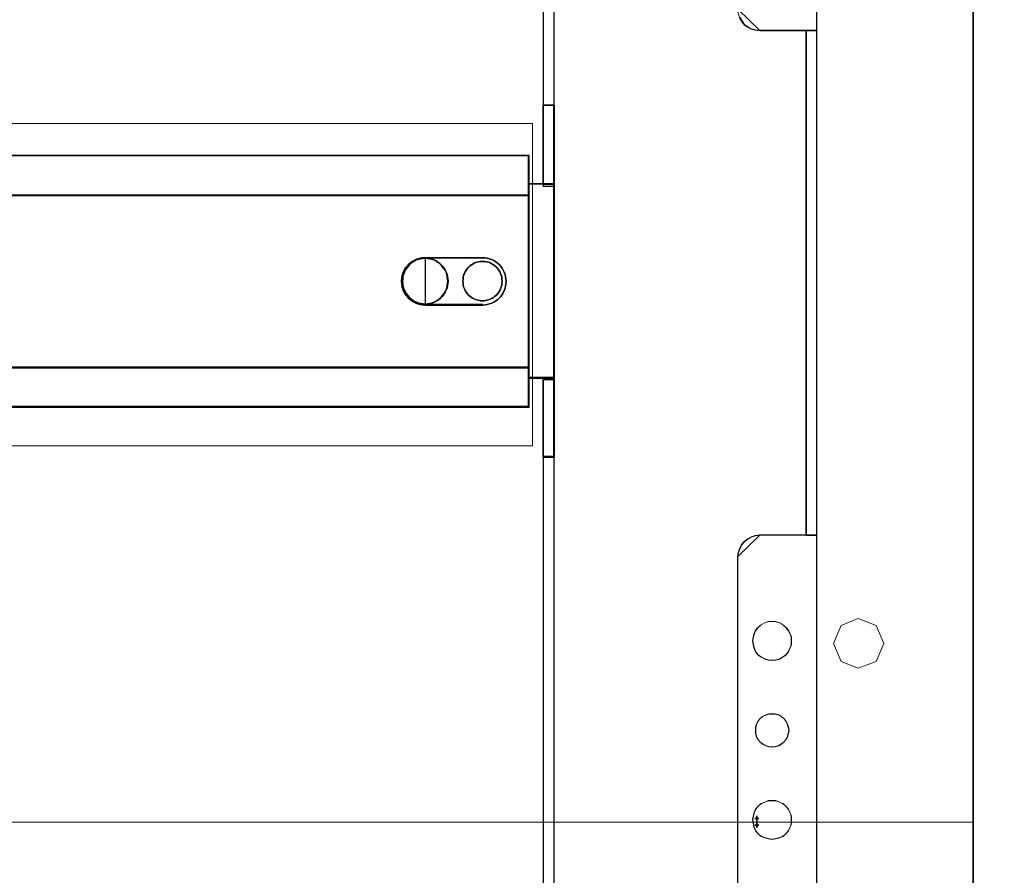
# Model space of a CAD drawing. Header units: millimetres. Extents: x -1290 to 1795, y -4192 to -1311.
# Tile 985 of 1056: x 1500 to 1528, y -2241 to -2217. Entities that reach past the tile are written whole.
import ezdxf

# ---------------------------------------------------------------- set-up
doc = ezdxf.new("R2010")
doc.units = ezdxf.units.MM
doc.layers.add('30', color=7, linetype='Continuous')
doc.layers.add('51', color=7, linetype='Continuous')
doc.layers.add('Aparatura', color=7, linetype='Continuous', lineweight=13)

# ---------------------------------------------------------------- blocks, each defined once
blk = doc.blocks.new('*U277')
at = {"layer": '51', "color": 254}
for points in [[(580.286061, -499.505344), (580.84643, -499.505344), (580.286061, -499.505344)], [(580.56356, -499.10495), (580.56356, -499.911123), (580.56356, -499.10495)]]:
    blk.add_lwpolyline(points, close=True, dxfattribs=at)
blk = doc.blocks.new('*U278')
at = {"layer": '30', "color": 7}
for points in [[(550.756595, -411.075874), (550.756595, -399.983363), (550.756595, -411.075874)], [(550.756595, -411.075874), (550.756595, -399.983363), (550.756595, -411.075874)], [(550.756595, -411.075874), (552.351766, -411.075874), (552.351766, -399.983363), (550.756595, -399.983363), (550.756595, -411.075874)], [(550.799562, -411.032782), (552.308799, -411.032782), (552.308799, -400.026454), (550.799562, -400.026454), (550.799562, -411.032782)], [(552.264041, -411.075874), (552.264041, -399.983363), (552.264041, -411.075874)], [(552.264041, -411.075874), (552.264041, -399.983363), (552.264041, -411.075874)], [(117.158256, -407.009099), (548.842747, -407.009099), (117.158256, -407.009099)], [(548.842747, -407.009099), (117.158256, -407.009099), (117.158256, -409.573981), (117.158256, -411.051577), (117.158256, -412.61281), (548.842747, -412.61281), (548.842747, -411.051577), (548.842747, -409.573981), (548.842747, -407.009099)], [(548.755022, -407.009099), (548.755022, -409.62153), (548.755022, -407.009099)], [(548.755022, -412.61281), (548.755022, -409.533552), (548.755022, -412.61281)], [(552.351766, -410.987895), (548.755022, -410.987895), (552.351766, -410.987895)], [(548.755022, -414.044014), (548.755022, -435.106458), (548.755022, -436.620752), (548.755022, -438.07998), (550.80629, -438.07998), (552.351766, -438.07998), (552.351766, -410.987895), (550.80629, -410.987895), (548.755022, -410.987895), (548.755022, -412.529721), (548.755022, -414.044014)], [(548.79799, -414.077587), (548.79799, -435.074424), (548.79799, -436.584001), (548.79799, -438.038684), (550.800248, -438.038684), (552.308799, -438.038684), (552.308799, -411.030987), (550.800248, -411.030987), (548.79799, -411.030987), (548.79799, -412.56801), (548.79799, -414.077587)], [(552.264041, -410.987895), (552.264041, -438.07998), (552.264041, -410.987895)], [(117.158256, -412.524831), (548.842747, -412.524831), (117.158256, -412.524831)], [(548.842747, -412.524831), (117.158256, -412.524831), (117.158256, -414.039739), (117.158256, -435.110729), (117.158256, -436.625636), (548.842747, -436.625636), (548.842747, -435.110729), (548.842747, -414.039739), (548.842747, -412.524831)], [(548.755022, -414.122813), (548.755022, -412.524831), (548.755022, -414.122813)], [(548.755022, -414.034834), (548.755022, -435.117428), (548.755022, -414.034834)], [(534.366255, -421.279619), (534.141066, -421.279619), (533.915878, -421.307438), (533.718838, -421.335257), (533.493649, -421.390894), (533.071421, -421.529987), (532.705489, -421.724718), (532.339558, -421.947267), (532.001775, -422.225454), (531.861032, -422.392366), (531.720289, -422.559278), (531.579546, -422.72619), (531.466952, -422.920921), (531.382506, -423.115651), (531.269912, -423.310382), (531.213615, -423.505113), (531.129169, -423.727662), (531.044723, -424.144942), (531.016575, -424.562222), (531.044723, -424.979502), (531.129169, -425.424601), (531.213615, -425.619331), (531.269912, -425.814062), (531.382506, -426.008793), (531.466952, -426.203523), (531.579546, -426.398254), (531.720289, -426.565166), (531.861032, -426.732078), (532.001775, -426.89899), (532.339558, -427.177177), (532.705489, -427.427545), (533.071421, -427.622275), (533.493649, -427.761369), (533.718838, -427.789187), (533.915878, -427.844825), (534.141066, -427.844825), (534.366255, -427.872643), (534.366255, -421.279619)], [(534.298474, -427.872643), (534.077842, -427.844825), (533.85721, -427.844825), (533.664157, -427.789187), (533.443525, -427.761369), (533.02984, -427.622275), (532.671314, -427.427545), (532.312787, -427.177177), (531.981839, -426.89899), (531.843944, -426.732078), (531.706049, -426.565166), (531.568154, -426.398254), (531.457838, -426.203523), (531.375101, -426.008793), (531.264785, -425.814062), (531.209627, -425.619331), (531.12689, -425.424601), (531.044153, -424.979502), (531.016575, -424.562222), (531.044153, -424.144942), (531.12689, -423.727662), (531.209627, -423.505113), (531.264785, -423.310382), (531.375101, -423.115651), (531.457838, -422.920921), (531.568154, -422.72619), (531.706049, -422.559278), (531.843944, -422.392366), (531.981839, -422.225454), (532.312787, -421.947267), (532.671314, -421.724718), (533.02984, -421.529987), (533.443525, -421.390894), (533.664157, -421.335257), (533.85721, -421.307438), (534.077842, -421.279619), (534.298474, -421.279619), (542.323958, -421.279619), (542.682485, -421.279619), (542.985853, -421.335257), (543.316801, -421.418713), (543.62017, -421.529987), (543.89596, -421.669081), (544.17175, -421.835993), (544.41996, -422.030723), (544.640592, -422.225454), (544.861224, -422.475822), (545.054277, -422.72619), (545.219751, -423.004377), (545.357646, -423.282563), (545.467962, -423.588569), (545.52312, -423.894574), (545.578278, -424.228398), (545.605857, -424.562222), (545.578278, -424.896046), (545.52312, -425.22987), (545.467962, -425.535875), (545.357646, -425.841881), (545.219751, -426.147886), (545.054277, -426.398254), (544.861224, -426.676441), (544.640592, -426.89899), (544.41996, -427.121539), (544.17175, -427.288451), (543.89596, -427.455363), (543.62017, -427.594457), (543.316801, -427.705731), (542.985853, -427.789187), (542.682485, -427.844825), (542.323958, -427.872643), (534.298474, -427.872643)], [(534.298474, -421.279619), (534.077842, -421.279619), (533.85721, -421.307438), (533.664157, -421.335257), (533.443525, -421.390894), (533.02984, -421.529987), (532.671314, -421.724718), (532.312787, -421.947267), (531.981839, -422.225454), (531.843944, -422.392366), (531.706049, -422.559278), (531.568154, -422.72619), (531.457838, -422.920921), (531.375101, -423.115651), (531.264785, -423.310382), (531.209627, -423.505113), (531.12689, -423.727662), (531.044153, -424.144942), (531.016575, -424.562222), (531.044153, -424.979502), (531.12689, -425.424601), (531.209627, -425.619331), (531.264785, -425.814062), (531.375101, -426.008793), (531.457838, -426.203523), (531.568154, -426.398254), (531.706049, -426.565166), (531.843944, -426.732078), (531.981839, -426.89899), (532.312787, -427.177177), (532.671314, -427.427545), (533.02984, -427.622275), (533.443525, -427.761369), (533.664157, -427.789187), (533.85721, -427.844825), (534.077842, -427.844825), (534.298474, -427.872643), (542.323958, -427.872643), (542.682485, -427.844825), (542.985853, -427.789187), (543.316801, -427.705731), (543.62017, -427.594457), (543.89596, -427.455363), (544.17175, -427.288451), (544.41996, -427.121539), (544.640592, -426.89899), (544.861224, -426.676441), (545.054277, -426.398254), (545.219751, -426.147886), (545.357646, -425.841881), (545.467962, -425.535875), (545.52312, -425.22987), (545.578278, -424.896046), (545.605857, -424.562222), (545.578278, -424.228398), (545.52312, -423.894574), (545.467962, -423.588569), (545.357646, -423.282563), (545.219751, -423.004377), (545.054277, -422.72619), (544.861224, -422.475822), (544.640592, -422.225454), (544.41996, -422.030723), (544.17175, -421.835993), (543.89596, -421.669081), (543.62017, -421.529987), (543.316801, -421.418713), (542.985853, -421.335257), (542.682485, -421.279619), (542.323958, -421.279619), (534.298474, -421.279619)], [(537.519001, -424.534835), (537.491204, -424.200968), (537.435611, -423.894924), (537.380018, -423.58888), (537.268832, -423.282835), (537.129849, -423.004613), (536.963069, -422.754213), (536.768493, -422.503813), (536.573917, -422.281235), (536.351544, -422.058657), (536.101375, -421.891724), (535.851205, -421.724791), (535.573239, -421.58568), (535.267477, -421.474391), (534.961714, -421.418746), (534.655952, -421.363102), (534.322392, -421.33528), (533.988833, -421.363102), (533.683071, -421.418746), (533.377308, -421.474391), (533.071546, -421.58568), (532.79358, -421.724791), (532.54341, -421.891724), (532.293241, -422.058657), (532.070868, -422.281235), (531.848495, -422.503813), (531.681716, -422.754213), (531.514936, -423.004613), (531.375953, -423.282835), (531.264767, -423.58888), (531.181377, -423.894924), (531.15358, -424.200968), (531.125784, -424.534835), (531.15358, -424.868702), (531.181377, -425.174746), (531.264767, -425.480791), (531.375953, -425.786835), (531.514936, -426.065057), (531.681716, -426.315457), (531.848495, -426.565857), (532.070868, -426.788435), (532.293241, -427.011013), (532.54341, -427.177946), (532.79358, -427.34488), (533.071546, -427.483991), (533.377308, -427.59528), (533.683071, -427.650924), (533.988833, -427.706569), (534.322392, -427.734391), (534.655952, -427.706569), (534.961714, -427.650924), (535.267477, -427.59528), (535.573239, -427.483991), (535.851205, -427.34488), (536.101375, -427.177946), (536.351544, -427.011013), (536.573917, -426.788435), (536.768493, -426.565857), (536.963069, -426.315457), (537.129849, -426.065057), (537.268832, -425.786835), (537.380018, -425.480791), (537.435611, -425.174746), (537.491204, -424.868702), (537.519001, -424.534835)], [(534.322392, -421.33528), (533.988833, -421.363102), (533.683071, -421.418746), (533.377308, -421.474391), (533.071546, -421.58568), (532.79358, -421.724791), (532.54341, -421.891724), (532.293241, -422.058657), (532.070868, -422.281235), (531.848495, -422.503813), (531.681716, -422.754213), (531.514936, -423.004613), (531.375953, -423.282835), (531.264767, -423.58888), (531.181377, -423.894924), (531.15358, -424.200968), (531.125784, -424.534835), (531.15358, -424.868702), (531.181377, -425.174746), (531.264767, -425.480791), (531.375953, -425.786835), (531.514936, -426.065057), (531.681716, -426.315457), (531.848495, -426.565857), (532.070868, -426.788435), (532.293241, -427.011013), (532.54341, -427.177946), (532.79358, -427.34488), (533.071546, -427.483991), (533.377308, -427.59528), (533.683071, -427.650924), (533.988833, -427.706569), (534.322392, -427.734391), (534.655952, -427.706569), (534.961714, -427.650924), (535.267477, -427.59528), (535.573239, -427.483991), (535.851205, -427.34488), (536.101375, -427.177946), (536.351544, -427.011013), (536.573917, -426.788435), (536.768493, -426.565857), (536.963069, -426.315457), (537.129849, -426.065057), (537.268832, -425.786835), (537.380018, -425.480791), (537.435611, -425.174746), (537.491204, -424.868702), (537.519001, -424.534835), (537.491204, -424.200968), (537.435611, -423.894924), (537.380018, -423.58888), (537.268832, -423.282835), (537.129849, -423.004613), (536.963069, -422.754213), (536.768493, -422.503813), (536.573917, -422.281235), (536.351544, -422.058657), (536.101375, -421.891724), (535.851205, -421.724791), (535.573239, -421.58568), (535.267477, -421.474391), (534.961714, -421.418746), (534.655952, -421.363102), (534.322392, -421.33528)], [(534.322392, -421.33528), (534.655952, -421.363102), (534.961714, -421.418746), (535.267477, -421.474391), (535.573239, -421.58568), (535.851205, -421.724791), (536.101375, -421.891724), (536.351544, -422.058657), (536.573917, -422.281235), (536.768493, -422.503813), (536.963069, -422.754213), (537.129849, -423.004613), (537.268832, -423.282835), (537.380018, -423.58888), (537.435611, -423.894924), (537.491204, -424.200968), (537.519001, -424.534835), (537.491204, -424.868702), (537.435611, -425.174746), (537.380018, -425.480791), (537.268832, -425.786835), (537.129849, -426.065057), (536.963069, -426.315457), (536.768493, -426.565857), (536.573917, -426.788435), (536.351544, -427.011013), (536.101375, -427.177946), (535.851205, -427.34488), (535.573239, -427.483991), (535.267477, -427.59528), (534.961714, -427.650924), (534.655952, -427.706569), (534.322392, -427.734391), (533.988833, -427.706569), (533.683071, -427.650924), (533.377308, -427.59528), (533.071546, -427.483991), (532.79358, -427.34488), (532.54341, -427.177946), (532.293241, -427.011013), (532.070868, -426.788435), (531.848495, -426.565857), (531.681716, -426.315457), (531.514936, -426.065057), (531.375953, -425.786835), (531.264767, -425.480791), (531.181377, -425.174746), (531.15358, -424.868702), (531.125784, -424.534835), (531.15358, -424.200968), (531.181377, -423.894924), (531.264767, -423.58888), (531.375953, -423.282835), (531.514936, -423.004613), (531.681716, -422.754213), (531.848495, -422.503813), (532.070868, -422.281235), (532.293241, -422.058657), (532.54341, -421.891724), (532.79358, -421.724791), (533.071546, -421.58568), (533.377308, -421.474391), (533.683071, -421.418746), (533.988833, -421.363102), (534.322392, -421.33528)], [(534.322392, -421.378371), (533.993317, -421.405819), (533.691664, -421.460714), (533.390012, -421.515609), (533.088359, -421.625399), (532.814129, -421.762636), (532.567323, -421.927321), (532.320516, -422.092007), (532.101132, -422.311587), (531.881748, -422.531167), (531.717211, -422.778194), (531.552673, -423.025222), (531.415558, -423.299697), (531.305866, -423.60162), (531.223597, -423.903542), (531.196174, -424.205465), (531.168751, -424.534835), (531.196174, -424.864205), (531.223597, -425.166128), (531.305866, -425.468051), (531.415558, -425.769973), (531.552673, -426.044448), (531.717211, -426.291476), (531.881748, -426.538504), (532.101132, -426.758084), (532.320516, -426.977664), (532.567323, -427.142349), (532.814129, -427.307034), (533.088359, -427.444272), (533.390012, -427.554062), (533.691664, -427.608957), (533.993317, -427.663852), (534.322392, -427.691299), (534.651468, -427.663852), (534.953121, -427.608957), (535.254773, -427.554062), (535.556426, -427.444272), (535.830655, -427.307034), (536.077462, -427.142349), (536.324269, -426.977664), (536.543653, -426.758084), (536.735613, -426.538504), (536.927574, -426.291476), (537.092112, -426.044448), (537.229227, -425.769973), (537.338919, -425.468051), (537.393764, -425.166128), (537.44861, -424.864205), (537.476033, -424.534835), (537.44861, -424.205465), (537.393764, -423.903542), (537.338919, -423.60162), (537.229227, -423.299697), (537.092112, -423.025222), (536.927574, -422.778194), (536.735613, -422.531167), (536.543653, -422.311587), (536.324269, -422.092007), (536.077462, -421.927321), (535.830655, -421.762636), (535.556426, -421.625399), (535.254773, -421.515609), (534.953121, -421.460714), (534.651468, -421.405819), (534.322392, -421.378371)], [(534.27853, -421.279619), (542.343902, -421.279619), (534.27853, -421.279619)], [(545.05802, -424.534835), (545.030166, -424.255985), (545.002311, -423.977135), (544.918748, -423.72617), (544.835185, -423.475205), (544.723767, -423.22424), (544.584495, -423.001161), (544.417369, -422.778081), (544.250242, -422.582886), (544.055262, -422.415576), (543.832426, -422.248266), (543.609591, -422.108841), (543.386756, -421.997301), (543.136066, -421.913646), (542.857522, -421.857876), (542.606833, -421.802106), (542.300434, -421.802106), (542.02189, -421.802106), (541.771201, -421.857876), (541.492657, -421.913646), (541.241967, -421.997301), (541.019132, -422.108841), (540.768442, -422.248266), (540.573461, -422.415576), (540.37848, -422.582886), (540.211354, -422.778081), (540.044228, -423.001161), (539.904956, -423.22424), (539.793538, -423.475205), (539.68212, -423.72617), (539.626412, -423.977135), (539.598557, -424.255985), (539.570703, -424.534835), (539.598557, -424.813685), (539.626412, -425.092535), (539.68212, -425.3435), (539.793538, -425.594465), (539.904956, -425.84543), (540.044228, -426.06851), (540.211354, -426.29159), (540.37848, -426.486785), (540.573461, -426.654095), (540.768442, -426.821405), (541.019132, -426.96083), (541.241967, -427.07237), (541.492657, -427.156025), (541.771201, -427.211795), (542.02189, -427.267565), (542.300434, -427.267565), (542.606833, -427.267565), (542.857522, -427.211795), (543.136066, -427.156025), (543.386756, -427.07237), (543.609591, -426.96083), (543.832426, -426.821405), (544.055262, -426.654095), (544.250242, -426.486785), (544.417369, -426.29159), (544.584495, -426.06851), (544.723767, -425.84543), (544.835185, -425.594465), (544.918748, -425.3435), (545.002311, -425.092535), (545.030166, -424.813685), (545.05802, -424.534835)], [(539.570703, -424.534835), (539.598557, -424.255985), (539.626412, -423.977135), (539.68212, -423.72617), (539.793538, -423.475205), (539.904956, -423.22424), (540.044228, -423.001161), (540.211354, -422.778081), (540.37848, -422.582886), (540.573461, -422.415576), (540.768442, -422.248266), (541.019132, -422.108841), (541.241967, -421.997301), (541.492657, -421.913646), (541.771201, -421.857876), (542.02189, -421.802106), (542.300434, -421.802106), (542.606833, -421.802106), (542.857522, -421.857876), (543.136066, -421.913646), (543.386756, -421.997301), (543.609591, -422.108841), (543.832426, -422.248266), (544.055262, -422.415576), (544.250242, -422.582886), (544.417369, -422.778081), (544.584495, -423.001161), (544.723767, -423.22424), (544.835185, -423.475205), (544.918748, -423.72617), (545.002311, -423.977135), (545.030166, -424.255985), (545.05802, -424.534835), (545.030166, -424.813685), (545.002311, -425.092535), (544.918748, -425.3435), (544.835185, -425.594465), (544.723767, -425.84543), (544.584495, -426.06851), (544.417369, -426.29159), (544.250242, -426.486785), (544.055262, -426.654095), (543.832426, -426.821405), (543.609591, -426.96083), (543.386756, -427.07237), (543.136066, -427.156025), (542.857522, -427.211795), (542.606833, -427.267565), (542.300434, -427.267565), (542.02189, -427.267565), (541.771201, -427.211795), (541.492657, -427.156025), (541.241967, -427.07237), (541.019132, -426.96083), (540.768442, -426.821405), (540.573461, -426.654095), (540.37848, -426.486785), (540.211354, -426.29159), (540.044228, -426.06851), (539.904956, -425.84543), (539.793538, -425.594465), (539.68212, -425.3435), (539.626412, -425.092535), (539.598557, -424.813685), (539.570703, -424.534835)], [(542.343902, -427.784664), (534.27853, -427.784664), (542.343902, -427.784664)], [(548.755022, -436.625636), (548.755022, -435.02945), (548.755022, -436.625636)], [(117.158256, -436.539453), (548.842747, -436.539453), (117.158256, -436.539453)], [(548.842747, -436.539453), (117.158256, -436.539453), (117.158256, -438.016824), (117.158256, -439.577819), (117.158256, -442.114436), (548.842747, -442.114436), (548.842747, -439.577819), (548.842747, -438.016824), (548.842747, -436.539453)], [(548.79978, -436.580749), (117.201224, -436.580749), (117.201224, -438.035757), (117.201224, -439.573124), (117.201224, -442.071345), (548.79978, -442.071345), (548.79978, -439.573124), (548.79978, -438.035757), (548.79978, -436.580749)], [(548.755022, -439.616916), (548.755022, -436.539453), (548.755022, -439.616916)], [(548.755022, -437.993797), (552.351766, -437.993797), (548.755022, -437.993797)], [(550.756595, -437.993797), (550.756595, -449.086308), (550.756595, -437.993797)], [(552.351766, -437.993797), (550.756595, -437.993797), (550.756595, -449.086308), (552.351766, -449.086308), (552.351766, -437.993797)], [(552.308799, -438.036888), (550.799562, -438.036888), (550.799562, -449.043216), (552.308799, -449.043216), (552.308799, -438.036888)], [(552.264041, -437.993797), (552.264041, -449.086308), (552.264041, -437.993797)], [(552.264041, -437.993797), (552.264041, -449.086308), (552.264041, -437.993797)], [(548.755022, -439.530732), (548.755022, -442.114436), (548.755022, -439.530732)], [(117.158256, -442.026458), (548.842747, -442.026458), (117.158256, -442.026458)]]:
    blk.add_lwpolyline(points, close=True, dxfattribs=at)
at = {"layer": '30', "color": 59}
for points in [[(552.351766, -399.983363), (550.756595, -399.983363), (552.351766, -399.983363)], [(548.79978, -407.05219), (117.201224, -407.05219), (117.201224, -409.577626), (117.201224, -411.032496), (117.201224, -412.569718), (548.79978, -412.569718), (548.79978, -411.032496), (548.79978, -409.577626), (548.79978, -407.05219)], [(550.756595, -448.998329), (552.351766, -448.998329), (550.756595, -448.998329)]]:
    blk.add_lwpolyline(points, close=True, dxfattribs=at)
blk = doc.blocks.new('*U294')
at = {"layer": '51', "color": 254}
for points in [[(580.286061, -500.428223), (580.84643, -500.428223), (580.286061, -500.428223)], [(580.56356, -499.966784), (580.56356, -500.772957), (580.56356, -499.966784)]]:
    blk.add_lwpolyline(points, close=True, dxfattribs=at)

msp = doc.modelspace()

# ---------------------------------------------------------------- linework, layer by layer
at = {"layer": 'Aparatura', "color": 7, "lineweight": 13}
for points in [[(1416.071, -2239.272), (1526.987, -2239.272), (1526.987, -2139.317), (1417.158, -2139.317), (1417.07, -2139.317), (1416.071, -2139.317), (1416.071, -2239.272)], [(1526.971, -2142.237), (1526.971, -2336.183), (1536.769, -2336.183), (1537.993, -2336.183), (1537.993, -2142.237), (1536.769, -2142.237), (1526.971, -2142.237)], [(1526.971, -2142.237), (1526.971, -2336.183), (1536.769, -2336.183), (1537.993, -2336.183), (1537.993, -2142.237), (1536.769, -2142.237), (1526.971, -2142.237)], [(1514.987, -2219.346), (1514.987, -2221.543), (1515.294, -2221.543), (1515.294, -2219.346), (1515.294, -2217.649), (1515.294, -2217.441), (1515.294, -2201.057), (1515.294, -2200.848), (1515.294, -2196.954), (1514.987, -2196.954), (1514.987, -2200.848), (1514.987, -2201.057), (1514.987, -2217.441), (1514.987, -2217.649), (1514.987, -2219.346)], [(1514.994, -2219.34), (1514.994, -2221.536), (1515.286, -2221.536), (1515.286, -2219.34), (1515.286, -2217.644), (1515.286, -2217.436), (1515.286, -2201.061), (1515.286, -2200.853), (1515.286, -2196.961), (1514.994, -2196.961), (1514.994, -2200.853), (1514.994, -2201.061), (1514.994, -2217.436), (1514.994, -2217.644), (1514.994, -2219.34)], [(1514.987, -2217.443), (1514.987, -2201.054), (1514.987, -2217.443)], [(1515.279, -2217.443), (1515.279, -2201.054), (1515.279, -2217.443)], [(1522.606, -2201.304), (1522.606, -2217.193), (1522.606, -2201.304)], [(1520.41, -2216.58), (1520.424, -2216.708), (1520.466, -2216.822), (1520.523, -2216.922), (1520.595, -2217.022), (1520.694, -2217.093), (1520.794, -2217.15), (1520.908, -2217.178), (1521.036, -2217.193), (1520.41, -2216.58)], [(1521.021, -2217.178), (1522.232, -2217.178), (1521.021, -2217.178)], [(1522.621, -2217.178), (1522.217, -2217.178), (1522.621, -2217.178)], [(1522.314, -2217.178), (1522.314, -2231.274), (1522.314, -2217.178)], [(1522.314, -2217.178), (1522.314, -2231.274), (1522.621, -2231.274), (1522.621, -2217.178), (1522.314, -2217.178)], [(1522.322, -2217.185), (1522.322, -2231.266), (1522.614, -2231.266), (1522.614, -2217.185), (1522.322, -2217.185)], [(1522.606, -2217.178), (1522.606, -2231.524), (1522.606, -2217.178)], [(1514.987, -2217.428), (1514.987, -2217.652), (1514.987, -2217.428)], [(1515.279, -2217.428), (1515.279, -2217.652), (1515.279, -2217.428)], [(1514.987, -2217.637), (1514.987, -2219.347), (1514.987, -2217.637)], [(1515.279, -2217.637), (1515.279, -2219.347), (1515.279, -2217.637)], [(1514.987, -2221.543), (1514.987, -2219.333), (1514.987, -2221.543)], [(1514.987, -2221.543), (1514.987, -2219.333), (1514.987, -2221.543)], [(1515.279, -2221.543), (1515.279, -2219.333), (1515.279, -2221.543)], [(1515.279, -2221.543), (1515.279, -2219.333), (1515.279, -2221.543)], [(1428.343, -2219.781), (1514.689, -2219.781), (1514.689, -2228.777), (1428.343, -2228.777), (1428.343, -2219.781)], [(1514.987, -2226.922), (1514.987, -2230.829), (1514.987, -2226.922)], [(1514.987, -2226.922), (1514.987, -2229.133), (1514.987, -2226.922)], [(1514.987, -2249.3), (1514.987, -2251.498), (1515.294, -2251.498), (1515.294, -2249.3), (1515.294, -2247.604), (1515.294, -2247.409), (1515.294, -2231.011), (1515.294, -2230.816), (1515.294, -2226.922), (1514.987, -2226.922), (1514.987, -2230.816), (1514.987, -2231.011), (1514.987, -2247.409), (1514.987, -2247.604), (1514.987, -2249.3)], [(1514.994, -2249.295), (1514.994, -2251.491), (1515.286, -2251.491), (1515.286, -2249.295), (1515.286, -2247.599), (1515.286, -2247.404), (1515.286, -2231.016), (1515.286, -2230.821), (1515.286, -2226.929), (1514.994, -2226.929), (1514.994, -2230.821), (1514.994, -2231.016), (1514.994, -2247.404), (1514.994, -2247.599), (1514.994, -2249.295)], [(1515.279, -2226.922), (1515.279, -2229.133), (1515.279, -2226.922)], [(1515.279, -2226.922), (1515.279, -2230.829), (1515.279, -2226.922)], [(1514.987, -2230.814), (1514.987, -2231.023), (1514.987, -2230.814)], [(1515.279, -2230.814), (1515.279, -2231.023), (1515.279, -2230.814)], [(1514.987, -2247.411), (1514.987, -2231.008), (1514.987, -2247.411)], [(1515.279, -2247.411), (1515.279, -2231.008), (1515.279, -2247.411)], [(1521.036, -2231.258), (1520.908, -2231.273), (1520.794, -2231.315), (1520.694, -2231.372), (1520.595, -2231.444), (1520.523, -2231.529), (1520.466, -2231.643), (1520.424, -2231.757), (1520.41, -2231.871), (1521.036, -2231.258)], [(1521.021, -2231.258), (1522.232, -2231.258), (1521.021, -2231.258)], [(1522.621, -2231.258), (1522.217, -2231.258), (1522.621, -2231.258)], [(1522.606, -2231.258), (1522.606, -2247.161), (1522.606, -2231.258)], [(1520.41, -2231.856), (1520.41, -2246.564), (1520.41, -2231.856)], [(1521.912, -2234.213), (1521.912, -2234.1), (1521.87, -2234.002), (1521.828, -2233.917), (1521.757, -2233.832), (1521.673, -2233.762), (1521.588, -2233.706), (1521.475, -2233.677), (1521.377, -2233.663), (1521.264, -2233.677), (1521.165, -2233.706), (1521.066, -2233.762), (1520.982, -2233.832), (1520.911, -2233.917), (1520.869, -2234.002), (1520.841, -2234.1), (1520.827, -2234.213), (1520.841, -2234.326), (1520.869, -2234.424), (1520.911, -2234.523), (1520.982, -2234.608), (1521.066, -2234.664), (1521.165, -2234.72), (1521.264, -2234.748), (1521.377, -2234.763), (1521.475, -2234.748), (1521.588, -2234.72), (1521.673, -2234.664), (1521.757, -2234.608), (1521.828, -2234.523), (1521.87, -2234.424), (1521.912, -2234.326), (1521.912, -2234.213)], [(1520.827, -2234.213), (1520.841, -2234.326), (1520.869, -2234.424), (1520.911, -2234.523), (1520.982, -2234.608), (1521.066, -2234.664), (1521.165, -2234.72), (1521.264, -2234.748), (1521.377, -2234.763), (1521.475, -2234.748), (1521.588, -2234.72), (1521.673, -2234.664), (1521.757, -2234.608), (1521.828, -2234.523), (1521.87, -2234.424), (1521.912, -2234.326), (1521.912, -2234.213), (1521.912, -2234.1), (1521.87, -2234.002), (1521.828, -2233.917), (1521.757, -2233.832), (1521.673, -2233.762), (1521.588, -2233.706), (1521.475, -2233.677), (1521.377, -2233.663), (1521.264, -2233.677), (1521.165, -2233.706), (1521.066, -2233.762), (1520.982, -2233.832), (1520.911, -2233.917), (1520.869, -2234.002), (1520.841, -2234.1), (1520.827, -2234.213)], [(1521.377, -2233.663), (1521.475, -2233.677), (1521.588, -2233.706), (1521.673, -2233.762), (1521.757, -2233.832), (1521.828, -2233.917), (1521.87, -2234.002), (1521.912, -2234.1), (1521.912, -2234.213), (1521.912, -2234.326), (1521.87, -2234.424), (1521.828, -2234.523), (1521.757, -2234.608), (1521.673, -2234.664), (1521.588, -2234.72), (1521.475, -2234.748), (1521.377, -2234.763), (1521.264, -2234.748), (1521.165, -2234.72), (1521.066, -2234.664), (1520.982, -2234.608), (1520.911, -2234.523), (1520.869, -2234.424), (1520.841, -2234.326), (1520.827, -2234.213), (1520.841, -2234.1), (1520.869, -2234.002), (1520.911, -2233.917), (1520.982, -2233.832), (1521.066, -2233.762), (1521.165, -2233.706), (1521.264, -2233.677), (1521.377, -2233.663)], [(1520.834, -2234.213), (1520.848, -2234.324), (1520.876, -2234.421), (1520.917, -2234.519), (1520.987, -2234.602), (1521.07, -2234.658), (1521.168, -2234.713), (1521.265, -2234.741), (1521.376, -2234.755), (1521.474, -2234.741), (1521.585, -2234.713), (1521.668, -2234.658), (1521.752, -2234.602), (1521.821, -2234.519), (1521.863, -2234.421), (1521.905, -2234.324), (1521.905, -2234.213), (1521.905, -2234.102), (1521.863, -2234.004), (1521.821, -2233.921), (1521.752, -2233.837), (1521.668, -2233.768), (1521.585, -2233.712), (1521.474, -2233.684), (1521.376, -2233.671), (1521.265, -2233.684), (1521.168, -2233.712), (1521.07, -2233.768), (1520.987, -2233.837), (1520.917, -2233.921), (1520.876, -2234.004), (1520.848, -2234.102), (1520.834, -2234.213)], [(1524.488, -2234.287), (1524.275, -2233.787), (1523.775, -2233.587), (1523.3, -2233.787), (1523.087, -2234.287), (1523.3, -2234.787), (1523.775, -2234.974), (1524.275, -2234.787), (1524.488, -2234.287)], [(1523.087, -2234.287), (1523.3, -2233.787), (1523.775, -2233.587), (1524.275, -2233.787), (1524.488, -2234.287), (1524.275, -2234.787), (1523.775, -2234.974), (1523.3, -2234.787), (1523.087, -2234.287)], [(1521.843, -2236.715), (1521.829, -2236.616), (1521.8, -2236.531), (1521.758, -2236.446), (1521.702, -2236.376), (1521.631, -2236.319), (1521.56, -2236.277), (1521.461, -2236.249), (1521.376, -2236.249), (1521.278, -2236.249), (1521.193, -2236.277), (1521.108, -2236.319), (1521.037, -2236.376), (1520.981, -2236.446), (1520.938, -2236.531), (1520.91, -2236.616), (1520.91, -2236.715), (1520.91, -2236.8), (1520.938, -2236.898), (1520.981, -2236.969), (1521.037, -2237.04), (1521.108, -2237.096), (1521.193, -2237.139), (1521.278, -2237.167), (1521.376, -2237.181), (1521.461, -2237.167), (1521.56, -2237.139), (1521.631, -2237.096), (1521.702, -2237.04), (1521.758, -2236.969), (1521.8, -2236.898), (1521.829, -2236.8), (1521.843, -2236.715)], [(1520.91, -2236.715), (1520.91, -2236.8), (1520.938, -2236.898), (1520.981, -2236.969), (1521.037, -2237.04), (1521.108, -2237.096), (1521.193, -2237.139), (1521.278, -2237.167), (1521.376, -2237.181), (1521.461, -2237.167), (1521.56, -2237.139), (1521.631, -2237.096), (1521.702, -2237.04), (1521.758, -2236.969), (1521.8, -2236.898), (1521.829, -2236.8), (1521.843, -2236.715), (1521.829, -2236.616), (1521.8, -2236.531), (1521.758, -2236.446), (1521.702, -2236.376), (1521.631, -2236.319), (1521.56, -2236.277), (1521.461, -2236.249), (1521.376, -2236.249), (1521.278, -2236.249), (1521.193, -2236.277), (1521.108, -2236.319), (1521.037, -2236.376), (1520.981, -2236.446), (1520.938, -2236.531), (1520.91, -2236.616), (1520.91, -2236.715)], [(1520.91, -2236.715), (1520.91, -2236.616), (1520.938, -2236.531), (1520.981, -2236.446), (1521.037, -2236.376), (1521.108, -2236.319), (1521.193, -2236.277), (1521.278, -2236.249), (1521.376, -2236.249), (1521.461, -2236.249), (1521.56, -2236.277), (1521.631, -2236.319), (1521.702, -2236.376), (1521.758, -2236.446), (1521.8, -2236.531), (1521.829, -2236.616), (1521.843, -2236.715), (1521.829, -2236.8), (1521.8, -2236.898), (1521.758, -2236.969), (1521.702, -2237.04), (1521.631, -2237.096), (1521.56, -2237.139), (1521.461, -2237.167), (1521.376, -2237.181), (1521.278, -2237.167), (1521.193, -2237.139), (1521.108, -2237.096), (1521.037, -2237.04), (1520.981, -2236.969), (1520.938, -2236.898), (1520.91, -2236.8), (1520.91, -2236.715)], [(1520.917, -2236.715), (1520.917, -2236.798), (1520.945, -2236.896), (1520.987, -2236.965), (1521.042, -2237.035), (1521.112, -2237.09), (1521.195, -2237.132), (1521.279, -2237.16), (1521.376, -2237.174), (1521.46, -2237.16), (1521.557, -2237.132), (1521.627, -2237.09), (1521.696, -2237.035), (1521.752, -2236.965), (1521.794, -2236.896), (1521.821, -2236.798), (1521.835, -2236.715), (1521.821, -2236.617), (1521.794, -2236.534), (1521.752, -2236.451), (1521.696, -2236.381), (1521.627, -2236.326), (1521.557, -2236.284), (1521.46, -2236.256), (1521.376, -2236.256), (1521.279, -2236.256), (1521.195, -2236.284), (1521.112, -2236.326), (1521.042, -2236.381), (1520.987, -2236.451), (1520.945, -2236.534), (1520.917, -2236.617), (1520.917, -2236.715)], [(1521.912, -2239.203), (1521.912, -2239.104), (1521.87, -2238.992), (1521.828, -2238.907), (1521.757, -2238.822), (1521.673, -2238.752), (1521.588, -2238.71), (1521.475, -2238.667), (1521.377, -2238.667), (1521.264, -2238.667), (1521.165, -2238.71), (1521.066, -2238.752), (1520.982, -2238.822), (1520.911, -2238.907), (1520.869, -2238.992), (1520.841, -2239.104), (1520.827, -2239.203), (1520.841, -2239.316), (1520.869, -2239.428), (1520.911, -2239.513), (1520.982, -2239.598), (1521.066, -2239.668), (1521.165, -2239.71), (1521.264, -2239.738), (1521.377, -2239.753), (1521.475, -2239.738), (1521.588, -2239.71), (1521.673, -2239.668), (1521.757, -2239.598), (1521.828, -2239.513), (1521.87, -2239.428), (1521.912, -2239.316), (1521.912, -2239.203)], [(1521.377, -2239.753), (1521.475, -2239.738), (1521.588, -2239.71), (1521.673, -2239.668), (1521.757, -2239.598), (1521.828, -2239.513), (1521.87, -2239.428), (1521.912, -2239.316), (1521.912, -2239.203), (1521.912, -2239.104), (1521.87, -2238.992), (1521.828, -2238.907), (1521.757, -2238.822), (1521.673, -2238.752), (1521.588, -2238.71), (1521.475, -2238.667), (1521.377, -2238.667), (1521.264, -2238.667), (1521.165, -2238.71), (1521.066, -2238.752), (1520.982, -2238.822), (1520.911, -2238.907), (1520.869, -2238.992), (1520.841, -2239.104), (1520.827, -2239.203), (1520.841, -2239.316), (1520.869, -2239.428), (1520.911, -2239.513), (1520.982, -2239.598), (1521.066, -2239.668), (1521.165, -2239.71), (1521.264, -2239.738), (1521.377, -2239.753)], [(1521.377, -2238.667), (1521.475, -2238.667), (1521.588, -2238.71), (1521.673, -2238.752), (1521.757, -2238.822), (1521.828, -2238.907), (1521.87, -2238.992), (1521.912, -2239.104), (1521.912, -2239.203), (1521.912, -2239.316), (1521.87, -2239.428), (1521.828, -2239.513), (1521.757, -2239.598), (1521.673, -2239.668), (1521.588, -2239.71), (1521.475, -2239.738), (1521.377, -2239.753), (1521.264, -2239.738), (1521.165, -2239.71), (1521.066, -2239.668), (1520.982, -2239.598), (1520.911, -2239.513), (1520.869, -2239.428), (1520.841, -2239.316), (1520.827, -2239.203), (1520.841, -2239.104), (1520.869, -2238.992), (1520.911, -2238.907), (1520.982, -2238.822), (1521.066, -2238.752), (1521.165, -2238.71), (1521.264, -2238.667), (1521.377, -2238.667)], [(1521.376, -2239.745), (1521.474, -2239.731), (1521.585, -2239.703), (1521.668, -2239.662), (1521.752, -2239.592), (1521.821, -2239.509), (1521.863, -2239.425), (1521.905, -2239.314), (1521.905, -2239.203), (1521.905, -2239.106), (1521.863, -2238.994), (1521.821, -2238.911), (1521.752, -2238.827), (1521.668, -2238.758), (1521.585, -2238.716), (1521.474, -2238.675), (1521.376, -2238.675), (1521.265, -2238.675), (1521.168, -2238.716), (1521.07, -2238.758), (1520.987, -2238.827), (1520.917, -2238.911), (1520.876, -2238.994), (1520.848, -2239.106), (1520.834, -2239.203), (1520.848, -2239.314), (1520.876, -2239.425), (1520.917, -2239.509), (1520.987, -2239.592), (1521.07, -2239.662), (1521.168, -2239.703), (1521.265, -2239.731), (1521.376, -2239.745)], [(1526.987, -2239.272), (1416.071, -2239.272), (1416.071, -2339.228), (1526.987, -2339.228), (1526.987, -2239.272)]]:
    msp.add_lwpolyline(points, close=True, dxfattribs=at)
for points in [[(1526.971, -2339.214), (1526.971, -2139.331)], [(1526.987, -2139.317), (1526.987, -2339.228)], [(1515.279, -2171.087), (1515.279, -2187.477), (1515.279, -2187.671), (1515.279, -2189.367), (1515.279, -2191.564), (1515.279, -2196.957), (1515.279, -2200.85), (1515.279, -2201.058), (1515.279, -2217.434), (1515.279, -2217.642), (1515.279, -2219.338), (1515.279, -2221.535), (1515.279, -2226.928), (1515.279, -2230.82), (1515.279, -2231.015), (1515.279, -2247.404), (1515.279, -2247.599), (1515.279, -2249.295), (1515.279, -2251.491), (1515.279, -2256.885), (1515.279, -2260.777), (1515.279, -2260.986), (1515.279, -2277.347)], [(1515.286, -2171.093), (1515.286, -2187.481), (1515.286, -2187.676), (1515.286, -2189.371), (1515.286, -2191.568), (1515.286, -2196.961), (1515.286, -2200.853), (1515.286, -2201.061), (1515.286, -2217.435), (1515.286, -2217.644), (1515.286, -2219.34), (1515.286, -2221.536), (1515.286, -2226.929), (1515.286, -2230.821), (1515.286, -2231.016), (1515.286, -2247.404), (1515.286, -2247.598), (1515.286, -2249.294), (1515.286, -2251.49), (1515.286, -2256.884), (1515.286, -2260.776), (1515.286, -2260.984), (1515.286, -2277.344)], [(1520.466, -2216.831), (1520.522, -2216.928), (1520.591, -2217.026), (1520.689, -2217.095), (1520.787, -2217.151), (1520.899, -2217.179), (1521.025, -2217.193), (1522.229, -2217.193), (1522.327, -2217.193), (1522.621, -2217.193), (1522.621, -2201.554)], [(1520.417, -2246.556), (1520.417, -2231.864), (1520.431, -2231.752), (1520.473, -2231.641), (1520.528, -2231.53), (1520.598, -2231.447), (1520.695, -2231.377), (1520.792, -2231.322), (1520.904, -2231.28), (1521.029, -2231.266), (1522.225, -2231.266), (1522.322, -2231.266), (1522.322, -2217.185), (1522.225, -2217.185), (1521.029, -2217.185), (1520.904, -2217.171), (1520.792, -2217.144), (1520.695, -2217.088), (1520.598, -2217.018), (1520.528, -2216.921), (1520.473, -2216.824)], [(1520.42, -2246.557), (1520.42, -2231.863), (1520.434, -2231.752), (1520.476, -2231.641), (1520.532, -2231.529), (1520.602, -2231.446), (1520.699, -2231.377), (1520.797, -2231.321), (1520.908, -2231.279), (1521.034, -2231.265), (1522.232, -2231.265), (1522.329, -2231.265), (1522.329, -2217.184), (1522.232, -2217.184), (1521.034, -2217.184), (1520.908, -2217.17), (1520.797, -2217.142), (1520.699, -2217.086), (1520.602, -2217.017), (1520.532, -2216.919), (1520.476, -2216.822)], [(1428.343, -2228.777), (1428.343, -2219.781), (1514.689, -2219.781), (1514.689, -2228.777)], [(1428.343, -2228.777), (1514.689, -2228.777)], [(1522.621, -2247.161), (1522.621, -2231.509), (1522.621, -2231.258), (1522.327, -2231.258), (1522.229, -2231.258), (1521.025, -2231.258), (1520.899, -2231.272), (1520.787, -2231.314), (1520.689, -2231.37), (1520.591, -2231.439), (1520.522, -2231.523), (1520.466, -2231.634), (1520.424, -2231.745), (1520.41, -2231.857), (1520.41, -2231.857), (1520.41, -2246.563)], [(1416.071, -2239.272), (1526.987, -2239.272)]]:
    msp.add_lwpolyline(points, dxfattribs=at)

# ---------------------------------------------------------------- block references
at = {"layer": 'Aparatura', "color": 7, "lineweight": 13, "xscale": 0.2, "yscale": 0.2, "zscale": 0.2}
for name in ['*U277', '*U278', '*U294']:
    msp.add_blockref(name, (1404.829, -2139.272), dxfattribs=at)

doc.saveas('drawing.dxf')
